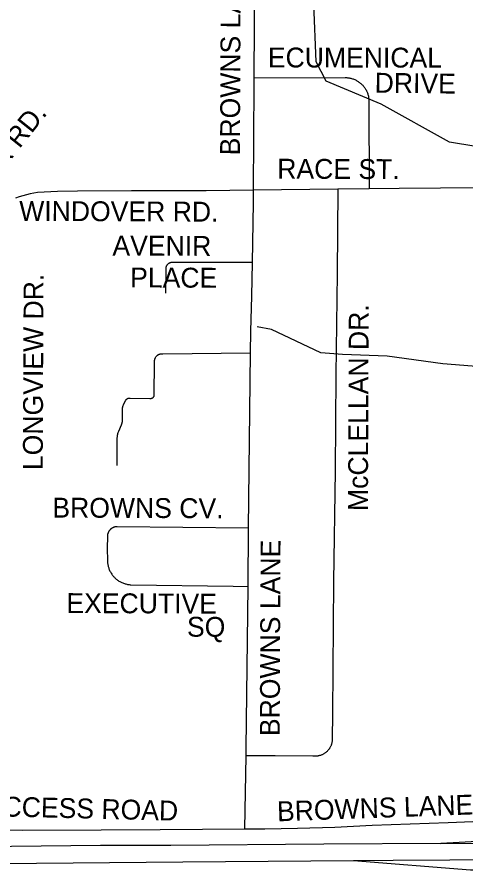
# Model space of a CAD drawing. Extents: x 1670563 to 1761545, y 515755 to 578944.
# Drawn here: x 1700727 to 1702422, y 538980 to 542198 of the extents above; entities that cross this region are included whole.
import ezdxf

# ---------------------------------------------------------------- set-up
doc = ezdxf.new("R2010")
doc.units = 0
for name, color, linetype in [('SHP_LINE', 7, 'Continuous'), ('STREETCL', 7, 'Continuous'), ('STRNAMES', 7, 'Continuous')]:
    doc.layers.add(name, color=color, linetype=linetype)

msp = doc.modelspace()

# ---------------------------------------------------------------- linework, layer by layer
at = {"layer": 'SHP_LINE'}
for points in [[(1703132, 541701), (1702909, 541693), (1702721, 541679), (1702551, 541695), (1702360, 541726), (1702102, 541870), (1701894, 541957), (1701856, 542029), (1701847, 542248), (1701779, 542288), (1701690, 542340), (1701567, 542369)], [(1703491, 540759), (1703371, 540763), (1703142, 540786), (1702887, 540822), (1702602, 540868), (1702334, 540890), (1702124, 540919), (1701956, 540925), (1701874, 540931), (1701687, 541020), (1701634, 541030)]]:
    msp.add_lwpolyline(points, dxfattribs=at)
at = {"layer": 'STREETCL'}
for points in [[(1701621.9, 541968.7), (1701624.6, 542371.1), (1701629.6, 542814), (1701632.8, 543111.8)], [(1701619.9, 541545.2), (1701621.7, 541943), (1701621.9, 541968.7)], [(1701621.9, 541968.7), (1701965.4, 541970), (1701968.5, 541969.9), (1701971.6, 541969.8), (1701974.7, 541969.5), (1701977.8, 541969.2), (1701980.9, 541968.7), (1701983.9, 541968.1), (1701987, 541967.4), (1701990, 541966.7), (1701992.9, 541965.8), (1701995.9, 541964.8), (1701998.8, 541963.7), (1702001.6, 541962.5), (1702004.5, 541961.2), (1702007.2, 541959.8), (1702010, 541958.3), (1702012.6, 541956.8), (1702015.3, 541955.1), (1702017.8, 541953.3), (1702020.3, 541951.5), (1702022.7, 541949.6), (1702025.1, 541947.6), (1702027.4, 541945.5), (1702029.6, 541943.3), (1702031.8, 541941.1), (1702033.8, 541938.7), (1702035.8, 541936.3), (1702037.7, 541933.9), (1702039.5, 541931.4), (1702041.2, 541928.8), (1702042.9, 541926.2), (1702044.4, 541923.5), (1702045.9, 541920.7), (1702047.2, 541917.9), (1702048.5, 541915.1), (1702049.6, 541912.2), (1702050.7, 541909.3), (1702051.6, 541906.3), (1702052.5, 541903.4), (1702053.2, 541900.3), (1702053.9, 541897.3), (1702054.4, 541894.2), (1702054.8, 541891.2), (1702055.2, 541888.1), (1702055.4, 541885), (1702055.5, 541881.9), (1702055.5, 541878.8), (1702055.4, 541875.7), (1702056.6, 541550.3)], [(1701619.9, 541545.2), (1701440.6, 541543.1), (1701158.5, 541543.1), (1700954.9, 541542), (1700879.7, 541540.2), (1700804.6, 541536.5), (1700790.4, 541534.2), (1700776.3, 541531.4), (1700762.4, 541528), (1700748.5, 541524.2), (1700734.8, 541519.9), (1700721.3, 541515.2)], [(1701937.7, 541548.9), (1701935, 541230.5), (1701930.5, 540848), (1701927.5, 540485.7), (1701921.5, 540068.2), (1701917.8, 539570.5), (1701917, 539473.5), (1701917, 539471.3), (1701916.9, 539469.1), (1701916.6, 539466.8), (1701916.4, 539464.6), (1701916, 539462.4), (1701915.6, 539460.2), (1701915, 539458.1), (1701914.5, 539455.9), (1701913.8, 539453.8), (1701913.1, 539451.7), (1701912.3, 539449.6), (1701911.4, 539447.5), (1701910.4, 539445.5), (1701909.4, 539443.5), (1701908.3, 539441.6), (1701907.2, 539439.7), (1701906, 539437.8), (1701904.7, 539436), (1701903.4, 539434.2), (1701902, 539432.4), (1701900.5, 539430.8), (1701899, 539429.1), (1701897.4, 539427.5), (1701895.8, 539426), (1701894.1, 539424.5), (1701892.4, 539423.1), (1701890.6, 539421.8), (1701888.8, 539420.5), (1701886.9, 539419.3), (1701885, 539418.1), (1701883.1, 539417), (1701881.1, 539416), (1701879.1, 539415), (1701877, 539414.1), (1701875, 539413.3), (1701872.9, 539412.5), (1701870.7, 539411.9), (1701868.6, 539411.3), (1701866.4, 539410.7), (1701864.2, 539410.3), (1701862, 539409.9), (1701859.8, 539409.6), (1701857.6, 539409.4), (1701855.4, 539409.2), (1701853.1, 539409.2), (1701850.9, 539409.2), (1701848.7, 539409.3), (1701846.5, 539409.4), (1701844.2, 539409.7), (1701700.9, 539411.1), (1701591.6, 539411)], [(1701615.3, 541271.8), (1701619.7, 541497), (1701619.9, 541545.2)], [(1701937.7, 541548.9), (1701619.9, 541545.2)], [(1702056.6, 541550.3), (1701937.7, 541548.9)], [(1703450.5, 541562.3), (1702951.2, 541558), (1702169.6, 541551.6), (1702056.6, 541550.3)], [(1701615.3, 541271.8), (1701315, 541271.8), (1701314.2, 541271.9), (1701313.4, 541271.9), (1701312.6, 541272), (1701311.8, 541272), (1701311, 541272), (1701310.2, 541272), (1701309.4, 541271.9), (1701308.6, 541271.9), (1701307.8, 541271.7), (1701307, 541271.6), (1701306.2, 541271.4), (1701305.5, 541271.2), (1701304.7, 541271), (1701303.9, 541270.8), (1701303.2, 541270.5), (1701302.4, 541270.2), (1701301.7, 541269.9), (1701301, 541269.5), (1701300.3, 541269.1), (1701299.6, 541268.7), (1701298.9, 541268.3), (1701298.2, 541267.8), (1701297.6, 541267.4), (1701296.9, 541266.9), (1701296.3, 541266.4), (1701295.7, 541265.8), (1701295.1, 541265.3), (1701294.6, 541264.7), (1701294, 541264.1), (1701293.5, 541263.5), (1701293, 541262.8), (1701292.6, 541262.2), (1701292.1, 541261.5), (1701291.7, 541260.8), (1701291.3, 541260.1), (1701290.9, 541259.4), (1701290.5, 541258.7), (1701290.2, 541258), (1701289.9, 541257.2), (1701289.6, 541256.5), (1701289.4, 541255.7), (1701289.2, 541254.9), (1701289, 541254.2), (1701288.8, 541253.4), (1701288.7, 541252.6), (1701288.5, 541251.8), (1701288.5, 541251), (1701288.4, 541250.2), (1701288.4, 541249.4), (1701288.4, 541248.6), (1701288.4, 541247.8), (1701288.5, 541247), (1701288.5, 541246.2), (1701288.6, 541245.4), (1701287.5, 541157.1)], [(1701608.8, 540931.2), (1701609.8, 541012.8), (1701612.8, 541145.4), (1701615.3, 541271.8)], [(1701104.3, 540506.7), (1701105.2, 540608.6), (1701105.4, 540611.7), (1701105.7, 540614.9), (1701106.1, 540618), (1701106.7, 540621.2), (1701107.3, 540624.3), (1701108, 540627.4), (1701108.8, 540630.4), (1701109.8, 540633.4), (1701110.8, 540636.4), (1701121.4, 540660), (1701121.8, 540661), (1701122.3, 540662.1), (1701122.7, 540663.1), (1701123, 540664.2), (1701123.4, 540665.3), (1701123.7, 540666.4), (1701123.9, 540667.5), (1701124.1, 540668.6), (1701124.3, 540669.8), (1701124.4, 540670.9), (1701124.6, 540672), (1701124.6, 540673.2), (1701124.7, 540674.3), (1701124.6, 540675.5), (1701124.6, 540676.6), (1701125.2, 540718.8), (1701125.2, 540720.3), (1701125.3, 540721.8), (1701125.5, 540723.2), (1701125.6, 540724.7), (1701125.9, 540726.2), (1701126.2, 540727.6), (1701126.5, 540729), (1701126.9, 540730.5), (1701127.3, 540731.9), (1701127.8, 540733.3), (1701128.3, 540734.6), (1701128.9, 540736), (1701129.5, 540737.3), (1701130.1, 540738.7), (1701130.8, 540739.9), (1701136.5, 540751.4), (1701136.7, 540751.9), (1701137, 540752.4), (1701137.3, 540752.9), (1701137.7, 540753.4), (1701138, 540753.9), (1701138.4, 540754.4), (1701138.7, 540754.8), (1701139.1, 540755.3), (1701139.5, 540755.7), (1701140, 540756.1), (1701140.4, 540756.5), (1701140.8, 540756.9), (1701141.3, 540757.3), (1701141.8, 540757.7), (1701142.3, 540758), (1701142.8, 540758.3), (1701143.3, 540758.6), (1701143.8, 540758.9), (1701144.3, 540759.2), (1701144.9, 540759.4), (1701145.4, 540759.7), (1701146, 540759.9), (1701146.6, 540760.1), (1701147.1, 540760.2), (1701147.7, 540760.4), (1701148.3, 540760.5), (1701148.9, 540760.6), (1701149.5, 540760.7), (1701150, 540760.8), (1701150.6, 540760.8), (1701151.2, 540760.8), (1701151.8, 540760.8), (1701152.4, 540760.8), (1701153, 540760.8), (1701153.6, 540760.7), (1701154.2, 540760.7), (1701227.7, 540759.3), (1701228.3, 540759.2), (1701229, 540759.2), (1701229.6, 540759.2), (1701230.3, 540759.2), (1701230.9, 540759.3), (1701231.6, 540759.3), (1701232.2, 540759.4), (1701232.9, 540759.5), (1701233.5, 540759.7), (1701234.2, 540759.8), (1701234.8, 540760), (1701235.4, 540760.2), (1701236, 540760.4), (1701236.6, 540760.6), (1701237.2, 540760.9), (1701237.8, 540761.2), (1701238.4, 540761.5), (1701239, 540761.8), (1701239.5, 540762.1), (1701240.1, 540762.5), (1701240.6, 540762.8), (1701241.1, 540763.2), (1701241.5, 540763.5), (1701241.8, 540763.8), (1701242.1, 540764.2), (1701242.3, 540764.5), (1701242.6, 540764.9), (1701242.9, 540765.2), (1701243.1, 540765.6), (1701243.3, 540766), (1701243.6, 540766.3), (1701243.8, 540766.7), (1701243.9, 540767.1), (1701244.1, 540767.5), (1701244.3, 540768), (1701244.4, 540768.4), (1701244.6, 540768.8), (1701244.7, 540769.2), (1701244.8, 540769.6), (1701244.9, 540770.1), (1701245, 540770.5), (1701245, 540770.9), (1701245.1, 540771.4), (1701245.1, 540771.8), (1701245.1, 540772.3), (1701245.1, 540772.7), (1701245.1, 540773.1), (1701245, 540773.6), (1701245.3, 540893.7), (1701245.3, 540895.4), (1701245.4, 540897), (1701245.6, 540898.6), (1701245.8, 540900.2), (1701246, 540901.9), (1701246.4, 540903.5), (1701246.8, 540905), (1701247.2, 540906.6), (1701247.7, 540908.2), (1701248.2, 540909.7), (1701248.8, 540911.2), (1701249.5, 540912.7), (1701250.2, 540914.2), (1701250.9, 540915.7), (1701251.7, 540917.1), (1701252.3, 540917.9), (1701252.9, 540918.6), (1701253.6, 540919.3), (1701254.2, 540920), (1701254.9, 540920.7), (1701255.6, 540921.3), (1701256.3, 540921.9), (1701257.1, 540922.5), (1701257.9, 540923.1), (1701258.6, 540923.6), (1701259.5, 540924.1), (1701260.3, 540924.6), (1701261.1, 540925.1), (1701262, 540925.5), (1701262.8, 540925.9), (1701263.7, 540926.3), (1701264.6, 540926.6), (1701265.5, 540926.9), (1701266.4, 540927.2), (1701267.4, 540927.4), (1701268.3, 540927.6), (1701269.2, 540927.8), (1701270.2, 540927.9), (1701271.1, 540928), (1701272.1, 540928.1), (1701273, 540928.1), (1701274, 540928.1), (1701275, 540928.1), (1701275.9, 540928.1), (1701276.9, 540928), (1701608.8, 540931.2)], [(1701600.6, 540269.2), (1701608.8, 540931.2)], [(1701600.6, 540269.2), (1701105.5, 540275.4), (1701104.2, 540275.4), (1701103, 540275.4), (1701101.7, 540275.3), (1701100.5, 540275.1), (1701099.2, 540275), (1701098, 540274.7), (1701096.7, 540274.5), (1701095.5, 540274.2), (1701094.3, 540273.8), (1701093.1, 540273.5), (1701091.9, 540273), (1701090.7, 540272.6), (1701089.6, 540272.1), (1701088.5, 540271.5), (1701087.3, 540270.9), (1701086.2, 540270.3), (1701085.2, 540269.7), (1701084.1, 540269), (1701083.1, 540268.2), (1701082.1, 540267.5), (1701081.1, 540266.7), (1701080.2, 540265.9), (1701079.2, 540265)], [(1701079.2, 540265), (1701078.4, 540264.1), (1701077.5, 540263.2), (1701076.7, 540262.2), (1701075.9, 540261.3), (1701075.1, 540260.2), (1701074.4, 540259.2), (1701073.7, 540258.2), (1701073, 540257.1), (1701072.4, 540256), (1701071.8, 540254.9), (1701071.3, 540253.7), (1701070.8, 540252.6), (1701070.3, 540251.4), (1701069.9, 540250.2), (1701069.5, 540249), (1701069.2, 540247.8), (1701068.9, 540246.6), (1701068.6, 540245.4), (1701068.4, 540244.1), (1701068.2, 540242.9), (1701068.1, 540241.6), (1701068, 540240.4), (1701068, 540239.1), (1701067.5, 540193.4), (1701068, 540147.7), (1701068.1, 540144.5), (1701068.3, 540141.3), (1701068.6, 540138.2), (1701069.1, 540135), (1701069.6, 540131.9), (1701070.3, 540128.7), (1701071.1, 540125.6), (1701071.9, 540122.6), (1701072.9, 540119.5), (1701074, 540116.5), (1701075.2, 540113.5), (1701076.5, 540110.6), (1701077.8, 540107.7), (1701079.3, 540104.9), (1701080.9, 540102.1), (1701082.6, 540099.4), (1701084.3, 540096.7), (1701086.2, 540094.1), (1701088.1, 540091.6), (1701090.2, 540089.1), (1701092.3, 540086.7), (1701094.5, 540084.4)], [(1701599.7, 540049.5), (1701600.6, 540269.2)], [(1701094.5, 540084.4), (1701096.7, 540082.2), (1701099.1, 540080), (1701101.5, 540077.9), (1701104, 540075.9), (1701106.5, 540074), (1701109.1, 540072.2), (1701111.8, 540070.4), (1701114.6, 540068.8), (1701117.3, 540067.2), (1701120.2, 540065.8), (1701123.1, 540064.4), (1701126, 540063.1), (1701129, 540062), (1701132, 540060.9), (1701135.1, 540060), (1701138.1, 540059.1), (1701141.2, 540058.4), (1701144.4, 540057.8), (1701147.5, 540057.3), (1701150.7, 540056.8), (1701153.9, 540056.5), (1701157.1, 540056.3), (1701542.7, 540050.5), (1701599.7, 540049.5)], [(1701591.6, 539411), (1701592.1, 539439.5), (1701599.7, 540049.5)], [(1701586.7, 539135), (1701591.6, 539411)], [(1701586.7, 539135), (1701662.5, 539135.7), (1701785.5, 539137.9), (1701926.4, 539141.9), (1702067.1, 539148.8), (1702355.1, 539158.9), (1702509.3, 539165.4)], [(1700694.1, 539131.7), (1700747.4, 539130.6), (1701044.2, 539131.4), (1701267.2, 539132.1), (1701586.7, 539135)], [(1702327, 539079.8), (1702663.5, 539081.7), (1703603, 539089.6), (1703971.5, 539093), (1704187.6, 539095.4), (1704637, 539096.7), (1705071.9, 539099.4), (1705535.3, 539103.2), (1706003, 539107.6), (1706482.2, 539110.9), (1706958.1, 539114.3), (1707436.3, 539118.1), (1707905, 539121.5), (1708381.8, 539123.9), (1708647.9, 539126.8), (1708667, 539127.1)], [(1702949, 539113.4), (1702327, 539079.8)], [(1702327, 539079.8), (1701885.3, 539077.3), (1701307.3, 539072.9), (1701042.3, 539071.7), (1700706.2, 539068.3), (1700328.8, 539064.7), (1699853, 539063), (1699790.6, 539062.5)], [(1701997.2, 539015.5), (1702146.7, 539016.7), (1702574.4, 539018.9), (1703414, 539025.6), (1704069, 539031.2), (1704639.2, 539033.4), (1704856.7, 539035.1), (1705103.8, 539036.3), (1705369.3, 539038.4), (1705622.1, 539041.1), (1705863.8, 539041.7), (1706133.5, 539044.1), (1706382.6, 539046.1), (1706780.8, 539049.8), (1707314.6, 539053.4), (1707858.5, 539057.5), (1708380.1, 539062.2), (1708515.1, 539056)], [(1699183.1, 538990), (1699996.8, 538999), (1700660.7, 539004.5), (1701352.8, 539010.1), (1701997.2, 539015.5)], [(1701997.2, 539015.5), (1702438.6, 538980.7), (1702508.7, 538980.1), (1702801.4, 538982), (1703159, 538984.4)]]:
    msp.add_lwpolyline(points, dxfattribs=at)

# ---------------------------------------------------------------- texts
at = {"layer": 'STRNAMES'}
for s, rotation, p in [('BROWNS LANE', 89.7723, (1701568.4, 541676.5)), ('ECUMENICAL', 359.9416, (1701673.8, 542008.4)), ('DRIVE', 359.3055, (1702076.7, 541913.3)), ('WINDOVER RD.', 51.5241, (1700375.6, 541246)), ('RACE ST.', 359.7723, (1701709.2, 541588.8)), ('WINDOVER RD.', 359.7723, (1700734.9, 541429.4)), ('AVENIR ', 359.7723, (1701086.9, 541298.7)), ('PLACE', 359.7723, (1701153.8, 541178.4)), ('LONGVIEW DR.', 89.7723, (1700823.9, 540488.7)), ('McCLELLAN DR.', 89.7723, (1702051.5, 540334.3)), ('BROWNS CV.', 359.7723, (1700860.1, 540309.8)), ('BROWNS LANE', 89.7723, (1701718.7, 539484.9)), ('EXECUTIVE', 359.7723, (1700913, 539949.6)), ('SQ', 359.7723, (1701368.3, 539860.3)), ('BROWNS LANE ACCESS ROAD', 358.588, (1699835.7, 539202.7)), ('BROWNS LANE ACCESS ROAD', 2.0439, (1701709.7, 539163.3))]:
    msp.add_text(s, height=75, rotation=rotation, dxfattribs=at).set_placement(p)

doc.saveas('drawing.dxf')
